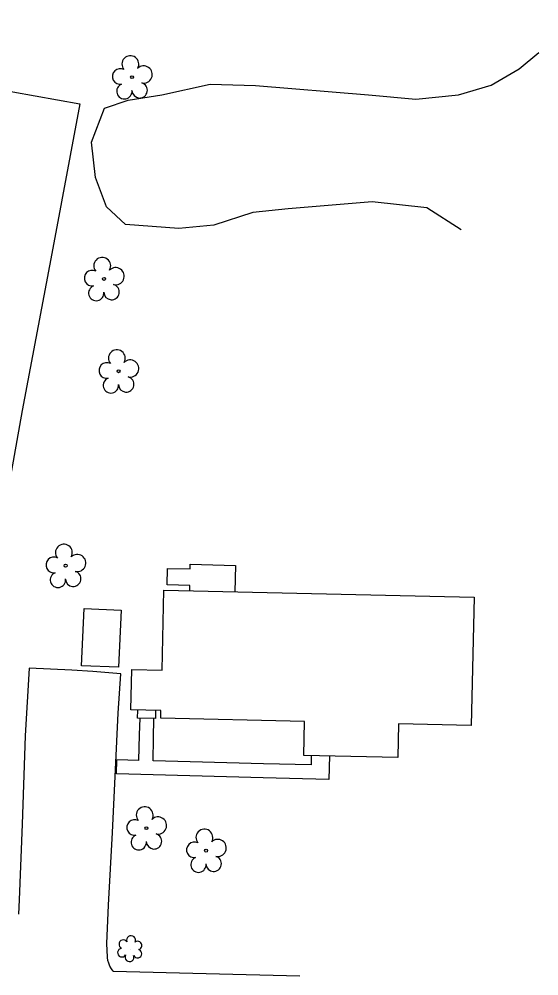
# Model space of a CAD drawing. Extents: x 1611576 to 1617186, y 899279 to 905462.
# Drawn here: x 1616485.3 to 1616599.9, y 899835.4 to 900046.4 of the extents above; entities that cross this region are included whole.
import ezdxf

# ---------------------------------------------------------------- set-up
doc = ezdxf.new("R2010")
doc.units = 0
for name, color, linetype in [('Exist Building', 7, 'Continuous'), ('Exist Other Culture Area Outline', 7, 'Continuous'), ('Exist Other Culture Fence Line', 7, 'Continuous'), ('Exist Roads EOP', 7, 'Continuous'), ('Exist Roads EOP Other', 7, 'Continuous'), ('Exist Vegetation Hedge Row', 7, 'Continuous'), ('Exist Vegetation Shrub CELL', 7, 'Continuous'), ('Exist Vegetation Tree CELL', 7, 'Continuous')]:
    doc.layers.add(name, color=color, linetype=linetype)

msp = doc.modelspace()

# ---------------------------------------------------------------- linework, layer by layer
at = {"layer": 'Exist Building'}
for points in [[(1616517.19, 899920.48), (1616585.6, 899918.9), (1616584.94, 899890.59), (1616568.94, 899890.96), (1616568.77, 899883.53), (1616548.01, 899884.01), (1616548.18, 899891.48), (1616516.48, 899892.22), (1616516.52, 899893.88), (1616509.86, 899894.04), (1616510.07, 899902.93), (1616516.78, 899902.78)], [(1616499.02, 899903.8), (1616499.57, 899916.39), (1616507.73, 899916.03), (1616507.19, 899903.45)]]:
    msp.add_lwpolyline(points, close=True, dxfattribs=at)
at = {"layer": 'Exist Other Culture Area Outline'}
for points in [[(1616522.9, 899920.35), (1616522.93, 899921.46), (1616517.87, 899921.6), (1616517.97, 899925.27), (1616522.97, 899925.13), (1616523, 899926.18), (1616532.97, 899925.89), (1616532.81, 899920.12)], [(1616515.36, 899893.91), (1616515.33, 899892.15), (1616511.36, 899892.22), (1616511.4, 899894)], [(1616511.66, 899882.89), (1616511.83, 899888.54), (1616511.92, 899892.21)], [(1616514.82, 899882.8), (1616514.88, 899887.79), (1616514.92, 899892.15)], [(1616553.71, 899883.88), (1616553.58, 899878.7), (1616539.06, 899879.08), (1616522.87, 899879.49), (1616506.75, 899879.95), (1616506.83, 899883.02)], [(1616511.66, 899882.89), (1616506.83, 899883.02)], [(1616549.68, 899883.97), (1616549.66, 899881.89), (1616539.14, 899882.16), (1616522.95, 899882.57), (1616514.82, 899882.8)]]:
    msp.add_lwpolyline(points, dxfattribs=at)
at = {"layer": 'Exist Other Culture Fence Line'}
msp.add_lwpolyline([(1616387.61, 900036.44), (1616389.07, 900046.43), (1616415.5, 900042.05), (1616447.47, 900036.61), (1616478.87, 900031.28), (1616498.62, 900027.77), (1616492.46, 899994.71), (1616485.93, 899960.13), (1616482.98, 899943.54), (1616459.55, 899946.51), (1616430.58, 899950.18), (1616398.99, 899954.22), (1616375.36, 899957.26)], dxfattribs=at)
at = {"layer": 'Exist Roads EOP'}
msp.add_lwpolyline([(1616505.99, 899836.41), (1616526.53, 899835.9), (1616547.16, 899835.37)], dxfattribs=at)
at = {"layer": 'Exist Roads EOP Other'}
msp.add_lwpolyline([(1616505.99, 899836.41), (1616505.59, 899836.95), (1616505.27, 899837.53), (1616505.01, 899838.15), (1616504.83, 899838.79), (1616504.73, 899839.45), (1616504.73, 899839.52), (1616504.6, 899842.48), (1616504.94, 899851), (1616505.85, 899866.98), (1616506.49, 899880.92), (1616507.07, 899893.35), (1616507.67, 899902.01), (1616501.5, 899902.52), (1616496.88, 899902.81), (1616487.45, 899903.22), (1616486.56, 899888.3), (1616485.94, 899868.84), (1616485.27, 899852.16), (1616485.08, 899848.99)], dxfattribs=at)
at = {"layer": 'Exist Vegetation Hedge Row'}
msp.add_lwpolyline([(1616582.72, 899999.97), (1616575.18, 900004.83), (1616563.14, 900006.13), (1616544.57, 900004.55), (1616536.8, 900003.74), (1616528.17, 900001), (1616520.47, 900000.26), (1616508.68, 900001.14), (1616504.55, 900005), (1616502.07, 900011.53), (1616501.22, 900019.27), (1616504.1, 900026.77), (1616509.27, 900028.53), (1616516.71, 900029.73), (1616527.41, 900032.07), (1616537.36, 900031.81), (1616562.31, 900029.71), (1616572.76, 900028.75), (1616582.15, 900029.74), (1616589.37, 900031.84), (1616595.55, 900035.5), (1616599.87, 900039.09)], dxfattribs=at)
at = {"layer": 'Exist Vegetation Shrub CELL'}
msp.add_line((1616509.72, 899841.2), (1616509.72, 899841.2), dxfattribs=at)
for centre, radius, start, end in [((1616508.24, 899842.33), 0.968, 35.8908, 245.4216), ((1616509.95, 899843.24), 0.99, 334.8391, 200.4717), ((1616511.39, 899842.07), 0.929, 284.4567, 126.0861), ((1616507.92, 899840.49), 0.955, 95.1099, 327.9534), ((1616511.36, 899840.27), 0.937, 204.9913, 73.4601), ((1616509.59, 899839.52), 0.984, 151.2797, 21.387)]:
    msp.add_arc(centre, radius, start, end, dxfattribs=at)
at = {"layer": 'Exist Vegetation Tree CELL'}
for p, q in [((1616510.17, 900033.63), (1616510.17, 900033.63)), ((1616503.97, 899989.13), (1616503.97, 899989.13)), ((1616507.19, 899968.76), (1616507.19, 899968.76)), ((1616495.51, 899925.86), (1616495.51, 899925.86)), ((1616513.33, 899867.95), (1616513.33, 899867.95)), ((1616526.49, 899863), (1616526.49, 899863))]:
    msp.add_line(p, q, dxfattribs=at)
for centre in [(1616510.17, 900033.63), (1616503.97, 899989.13), (1616507.19, 899968.76), (1616495.51, 899925.86), (1616513.33, 899867.95), (1616526.49, 899863)]:
    msp.add_circle(centre, 0.326, dxfattribs=at)
for centre, radius, start, end in [((1616509.78, 900036.5), 1.86, 330.1651, 219.7134), ((1616507.56, 900033.78), 1.73, 62.6636, 279.3457), ((1616512.71, 900034.22), 1.9, 257.1011, 134.1999), ((1616508.46, 900030.51), 1.69, 111.5671, 6.231), ((1616511.84, 900030.73), 1.7, 181.2822, 74.56), ((1616503.58, 899992.01), 1.86, 330.1651, 219.7134), ((1616501.36, 899989.29), 1.73, 62.6636, 279.3457), ((1616506.52, 899989.72), 1.9, 257.1011, 134.1999), ((1616502.26, 899986.01), 1.69, 111.5671, 6.231), ((1616505.64, 899986.23), 1.7, 181.2822, 74.56), ((1616506.8, 899971.63), 1.86, 330.1651, 219.7134), ((1616504.58, 899968.91), 1.73, 62.6636, 279.3457), ((1616509.73, 899969.35), 1.9, 257.1011, 134.1999), ((1616508.86, 899965.86), 1.7, 181.2822, 74.56), ((1616505.48, 899965.64), 1.69, 111.5671, 6.231), ((1616495.12, 899928.74), 1.86, 330.1651, 219.7134), ((1616492.9, 899926.02), 1.73, 62.6636, 279.3457), ((1616498.06, 899926.45), 1.9, 257.1011, 134.1999), ((1616493.81, 899922.74), 1.69, 111.5671, 6.231), ((1616497.18, 899922.96), 1.7, 181.2822, 74.56), ((1616512.95, 899870.82), 1.86, 330.1651, 219.7134), ((1616515.88, 899868.54), 1.9, 257.1011, 134.1999), ((1616510.73, 899868.1), 1.73, 62.6636, 279.3457), ((1616511.63, 899864.83), 1.69, 111.5671, 6.231), ((1616515, 899865.05), 1.7, 181.2822, 74.56), ((1616526.11, 899865.88), 1.86, 330.1651, 219.7134), ((1616523.89, 899863.16), 1.73, 62.6636, 279.3457), ((1616529.04, 899863.59), 1.9, 257.1011, 134.1999), ((1616524.79, 899859.88), 1.69, 111.5671, 6.231), ((1616528.16, 899860.1), 1.7, 181.2822, 74.56)]:
    msp.add_arc(centre, radius, start, end, dxfattribs=at)

doc.saveas('drawing.dxf')
